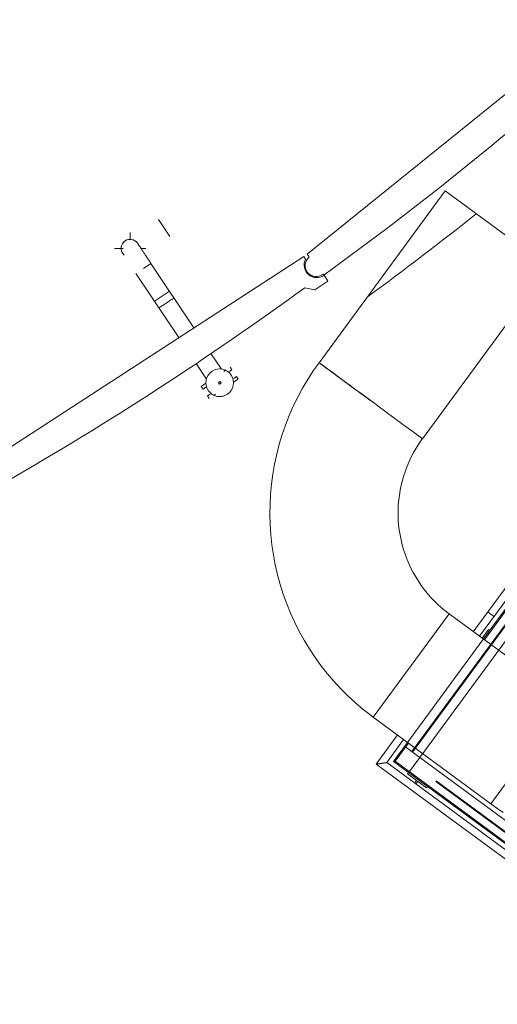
# Model space of a CAD drawing. Header units: metres. Extents: x 135583 to 135939, y 457896 to 458258.
# Tile 567 of 599: x 135724.83 to 135727.86, y 458207.83 to 458214.07. Entities that reach past the tile are written whole.
import ezdxf

# ---------------------------------------------------------------- set-up
doc = ezdxf.new("R2010")
doc.units = ezdxf.units.M
doc.linetypes.add('Hidden', pattern=[4, 2, -2])
doc.layers.add('NIEUWE INSTALLATIE', color=250, linetype='Continuous', lineweight=0)

msp = doc.modelspace()

# ---------------------------------------------------------------- linework, layer by layer
at = {"layer": 'NIEUWE INSTALLATIE'}
for p, q in [((135728.4953, 458214.0673), (135726.6532, 458212.5825)), ((135727.5283, 458212.9827), (135726.7291, 458211.8948)), ((135727.5283, 458212.9827), (135727.8559, 458212.742)), ((135725.5315, 458212.6719), (135725.5315, 458212.719)), ((135727.8559, 458212.742), (135728.1835, 458212.5013)), ((135725.4315, 458212.619), (135725.4881, 458212.619)), ((135725.5965, 458212.619), (135725.6315, 458212.619)), ((135726.6332, 458212.568), (135724.6482, 458211.2805)), ((135726.6441, 458212.5512), (135726.6332, 458212.568)), ((135726.6532, 458212.5825), (135726.6674, 458212.565)), ((135725.6161, 458212.4922), (135725.6636, 458212.5239)), ((135725.6636, 458212.5239), (135725.6161, 458212.4922)), ((135725.9358, 458212.1157), (135725.6636, 458212.5239)), ((135727.3843, 458211.4135), (135728.1835, 458212.5013)), ((135725.5685, 458212.4605), (135725.8399, 458212.0535)), ((135726.7552, 458212.456), (135726.7599, 458212.4501)), ((135726.7859, 458212.4107), (135726.7614, 458212.4485)), ((135726.6397, 458212.3696), (135726.702, 458212.3563)), ((135726.702, 458212.3563), (135726.7859, 458212.4107)), ((135726.1106, 458211.8536), (135726.0441, 458211.9534)), ((135725.9495, 458211.8891), (135726.0155, 458211.7901)), ((135727.0567, 458211.6542), (135726.7291, 458211.8948)), ((135726.159, 458211.8384), (135726.1765, 458211.85)), ((135726.1765, 458211.85), (135726.1654, 458211.8667)), ((135725.9824, 458211.7446), (135726.0116, 458211.7641)), ((135726.1011, 458211.7757), (135726.0911, 458211.769)), ((135726.0911, 458211.769), (135726.0978, 458211.759)), ((135726.0978, 458211.759), (135726.1078, 458211.7657)), ((135726.1078, 458211.7657), (135726.1011, 458211.7757)), ((135726.2165, 458211.7901), (135726.1873, 458211.7707)), ((135726.2054, 458211.8068), (135726.1879, 458211.7951)), ((135726.2165, 458211.7901), (135726.2054, 458211.8068)), ((135725.9824, 458211.7446), (135725.9935, 458211.728)), ((135725.9935, 458211.728), (135726.011, 458211.7396)), ((135726.0398, 458211.6964), (135726.0223, 458211.6847)), ((135726.0223, 458211.6847), (135726.0334, 458211.6681)), ((135727.3843, 458211.4135), (135727.3793, 458211.4171)), ((135728.2861, 458210.9787), (135727.7069, 458210.1903)), ((135727.7466, 458210.1627), (135728.325, 458210.9501)), ((135727.7708, 458210.1449), (135728.3492, 458210.9323)), ((135728.3557, 458210.9276), (135727.7772, 458210.1402)), ((135727.3133, 458209.9766), (135727.554, 458210.3042)), ((135728.2994, 458209.7566), (135727.554, 458210.3042)), ((135727.7627, 458210.1509), (135727.803, 458210.2058)), ((135727.803, 458210.2058), (135727.8111, 458210.1999)), ((135727.0726, 458209.649), (135727.3133, 458209.9766)), ((135727.0726, 458209.649), (135727.8181, 458209.1014)), ((135727.227, 458209.5372), (135727.0908, 458209.3517)), ((135727.1583, 458209.3621), (135727.2652, 458209.5076)), ((135727.2003, 458209.3685), (135727.2894, 458209.4898)), ((135727.2959, 458209.485), (135727.2115, 458209.3702)), ((135728.0588, 458209.429), (135727.8181, 458209.1014)), ((135727.0908, 458209.3517), (135729.1609, 458207.8309)), ((135729.1505, 458207.8984), (135727.1583, 458209.3621)), ((135727.2003, 458209.3685), (135727.2115, 458209.3702)), ((135729.1441, 458207.9404), (135727.2003, 458209.3685)), ((135727.2115, 458209.3702), (135729.1424, 458207.9516)), ((135727.29, 458209.2902), (135727.2959, 458209.2982)), ((135727.4108, 458209.2014), (135727.29, 458209.2902)), ((135727.3342, 458209.2322), (135727.3464, 458209.2487)), ((135727.3544, 458209.2428), (135727.3423, 458209.2263)), ((135727.3464, 458209.2487), (135727.3544, 458209.2428)), ((135727.4168, 458209.2094), (135727.4108, 458209.2014))]:
    msp.add_line(p, q, dxfattribs=at)
at = {"layer": 'NIEUWE INSTALLATIE', "linetype": 'Hidden'}
for p, q in [((135725.7107, 458212.801), (135725.7824, 458212.6934)), ((135725.7107, 458212.801), (135725.7824, 458212.6934)), ((135725.781, 458212.3477), (135725.686, 458212.2844)), ((135725.781, 458212.3477), (135725.686, 458212.2844)), ((135727.3177, 458209.4311), (135728.1401, 458210.5505)), ((135727.3177, 458209.4311), (135728.1401, 458210.5505)), ((135727.3177, 458209.4311), (135728.1401, 458210.5505)), ((135727.3217, 458209.4282), (135728.1441, 458210.5476)), ((135727.3217, 458209.4282), (135728.1441, 458210.5476)), ((135727.3217, 458209.4282), (135728.1441, 458210.5476)), ((135728.1904, 458210.5135), (135727.3681, 458209.3941)), ((135728.1904, 458210.5135), (135727.3681, 458209.3941)), ((135728.1904, 458210.5135), (135727.3681, 458209.3941)), ((135727.836, 458210.29), (135727.8023, 458210.3147)), ((135727.836, 458210.29), (135727.8023, 458210.3147)), ((135727.7707, 458210.1449), (135727.2894, 458209.4898)), ((135727.7707, 458210.1449), (135727.2894, 458209.4898)), ((135727.3681, 458209.3941), (135727.2714, 458209.4652)), ((135727.3681, 458209.3941), (135727.2714, 458209.4652)), ((135727.3681, 458209.3941), (135727.2714, 458209.4652)), ((135727.297, 458209.2974), (135727.3681, 458209.3941)), ((135727.297, 458209.2974), (135727.3681, 458209.3941)), ((135727.3681, 458209.3941), (135729.1184, 458208.1082)), ((135727.3681, 458209.3941), (135729.1184, 458208.1082)), ((135729.0814, 458208.0578), (135727.3311, 458209.3438)), ((135729.0814, 458208.0578), (135727.3311, 458209.3438)), ((135729.0844, 458208.0618), (135727.334, 458209.3478)), ((135729.0844, 458208.0618), (135727.334, 458209.3478))]:
    msp.add_line(p, q, dxfattribs=at)
at = {"layer": 'NIEUWE INSTALLATIE', "flags": 128}
for points in [[(135725.6636, 458212.5239), (135725.6602, 458212.529), (135725.6569, 458212.534), (135725.6535, 458212.5391), (135725.6501, 458212.5441), (135725.6468, 458212.5491), (135725.6435, 458212.554), (135725.6402, 458212.5589), (135725.637, 458212.5638), (135725.6338, 458212.5685), (135725.6307, 458212.5733), (135725.6276, 458212.5779), (135725.6246, 458212.5824), (135725.6216, 458212.5869), (135725.6187, 458212.5912), (135725.6159, 458212.5955), (135725.6131, 458212.5996), (135725.6104, 458212.6036), (135725.6079, 458212.6075), (135725.6054, 458212.6112), (135725.603, 458212.6148), (135725.6006, 458212.6183), (135725.5984, 458212.6216), (135725.5963, 458212.6248), (135725.5943, 458212.6277), (135725.5925, 458212.6306), (135725.5907, 458212.6332), (135725.589, 458212.6357), (135725.5875, 458212.638), (135725.5861, 458212.6401), (135725.5848, 458212.6421), (135725.5836, 458212.6438), (135725.5826, 458212.6453), (135725.5817, 458212.6467), (135725.5809, 458212.6479), (135725.5803, 458212.6488), (135725.5798, 458212.6496), (135725.5792, 458212.6505)], [(135726.7292, 458211.8948), (135726.6922, 458211.8423), (135726.6573, 458211.7883), (135726.6247, 458211.733), (135726.5942, 458211.6764), (135726.5661, 458211.6186), (135726.5402, 458211.5598), (135726.5168, 458211.5), (135726.4957, 458211.4393), (135726.4772, 458211.3778), (135726.461, 458211.3156), (135726.4474, 458211.2528), (135726.4363, 458211.1895), (135726.4277, 458211.1258), (135726.4217, 458211.0618), (135726.4183, 458210.9977), (135726.4174, 458210.9334), (135726.4191, 458210.8692), (135726.4234, 458210.8051), (135726.4302, 458210.7412), (135726.4396, 458210.6777), (135726.4515, 458210.6145), (135726.4659, 458210.5519), (135726.4828, 458210.4899), (135726.5022, 458210.4287), (135726.524, 458210.3682), (135726.5482, 458210.3087), (135726.5748, 458210.2502), (135726.6037, 458210.1928), (135726.6348, 458210.1366), (135726.6682, 458210.0817), (135726.7038, 458210.0282), (135726.7414, 458209.9762), (135726.7812, 458209.9257), (135726.8229, 458209.8768), (135726.8665, 458209.8296), (135726.912, 458209.7842), (135726.9592, 458209.7407), (135727.0082, 458209.6991), (135727.0588, 458209.6595), (135727.0727, 458209.6491)], [(135727.5539, 458210.3041), (135727.5287, 458210.3234), (135727.5043, 458210.3437), (135727.4807, 458210.365), (135727.458, 458210.3872), (135727.4362, 458210.4102), (135727.4154, 458210.4342), (135727.3955, 458210.4589), (135727.3766, 458210.4844), (135727.3587, 458210.5107), (135727.342, 458210.5376), (135727.3263, 458210.5652), (135727.3117, 458210.5934), (135727.2983, 458210.6221), (135727.286, 458210.6514), (135727.2749, 458210.6811), (135727.265, 458210.7113), (135727.2563, 458210.7418), (135727.2488, 458210.7727), (135727.2426, 458210.8038), (135727.2376, 458210.8352), (135727.2339, 458210.8667), (135727.2315, 458210.8983), (135727.2303, 458210.9301), (135727.2304, 458210.9618), (135727.2318, 458210.9935), (135727.2344, 458211.0251), (135727.2383, 458211.0566), (135727.2434, 458211.088), (135727.2498, 458211.1191), (135727.2574, 458211.1499), (135727.2663, 458211.1804), (135727.2764, 458211.2105), (135727.2876, 458211.2401), (135727.3001, 458211.2693), (135727.3137, 458211.298), (135727.3284, 458211.3261), (135727.3443, 458211.3536), (135727.3612, 458211.3805), (135727.3792, 458211.4066), (135727.3842, 458211.4136)], [(135727.8181, 458209.1014), (135727.8568, 458209.073), (135727.8954, 458209.0447)]]:
    msp.add_lwpolyline(points, dxfattribs=at)
at = {"layer": 'NIEUWE INSTALLATIE'}
for centre, radius, start, end in [((135714.2812, 458229.7353), 21.3189, 305.82667, 311.91281), ((135725.5315, 458212.619), 0.0571, 123.69906, 228.69906), ((135725.5315, 458212.619), 0.0571, 168.93083, 180), ((135725.5315, 458212.619), 0.0572, 100.86003, 138.64848), ((135725.5315, 458212.619), 0.0572, 18.69906, 123.69906), ((135725.5315, 458212.619), 0.0572, 60, 71.26521), ((135725.5315, 458212.619), 0.0572, 37.11867, 48.90492), ((135726.7113, 458212.5105), 0.07, 128.86974, 308.86974), ((135714.1054, 458229.6145), 21.3189, 299.92503, 306.01117), ((135726.0994, 458211.7674), 0.0875, 123.69906, 303.69906), ((135726.0994, 458211.7674), 0.0875, 303.69906, 123.69906)]:
    msp.add_arc(centre, radius, start, end, dxfattribs=at)
at = {"layer": 'NIEUWE INSTALLATIE', "linetype": 'Hidden'}
for radius, start, end in [(23.665, 306.31313, 308.41366), (23.665, 306.31313, 308.41366), (22.965, 303.54675, 303.83361), (22.965, 303.54675, 303.83361)]:
    msp.add_arc((135713.0214, 458231.38), radius, start, end, dxfattribs=at)
at = {"layer": 'NIEUWE INSTALLATIE'}
for centre, major_axis, ratio, start_param, end_param in [((135725.5315, 458212.619), (-0.0556, 0.0131), 1, 0.231824, 0.366721), ((135726.7146, 458212.5134), (-0.08, -0.0004), 1, 5.785696, 8.473804), ((135727.0567, 458211.6542), (-0.3276, 0.2407), 0.000001, 4.712389, 9.249308), ((135726.0739, 458211.8056), (-0.0915, -0.061), 0.000001, 3.926991, 4.114295), ((135726.125, 458211.7291), (0.0915, 0.061), 0.000001, 3.926991, 4.114295)]:
    msp.add_ellipse(centre, major_axis=major_axis, ratio=ratio, start_param=start_param, end_param=end_param, dxfattribs=at)
msp.add_open_spline([(135727.0908, 458209.3517), (135727.0908, 458209.3517), (135727.0914, 458209.3518), (135727.0933, 458209.3521), (135727.0952, 458209.3524), (135727.0973, 458209.3527), (135727.0991, 458209.353), (135727.1012, 458209.3533), (135727.1039, 458209.3537), (135727.107, 458209.3542), (135727.1096, 458209.3546), (135727.1116, 458209.3549), (135727.1137, 458209.3552), (135727.1158, 458209.3555), (135727.1179, 458209.3559), (135727.1201, 458209.3562), (135727.1223, 458209.3566), (135727.1245, 458209.3569), (135727.1267, 458209.3572), (135727.1289, 458209.3576), (135727.1311, 458209.3579), (135727.1333, 458209.3582), (135727.1354, 458209.3585), (135727.1375, 458209.3589), (135727.1395, 458209.3592), (135727.1414, 458209.3595), (135727.1433, 458209.3598), (135727.1457, 458209.3601), (135727.1479, 458209.3605), (135727.1499, 458209.3608), (135727.1518, 458209.3611), (135727.1539, 458209.3614), (135727.1558, 458209.3617), (135727.1577, 458209.362), (135727.1583, 458209.362), (135727.1583, 458209.3621)], degree=3, knots=[0, 0, 0, 0, 0.083333, 0.125, 0.166667, 0.208333, 0.229167, 0.25, 0.291667, 0.333333, 0.354167, 0.375, 0.395833, 0.416667, 0.4375, 0.458333, 0.479167, 0.5, 0.520833, 0.541667, 0.5625, 0.583333, 0.604167, 0.625, 0.645833, 0.666667, 0.6875, 0.708333, 0.75, 0.770833, 0.791667, 0.833333, 0.875, 0.916667, 1, 1, 1, 1], dxfattribs=at)

doc.saveas('drawing.dxf')
